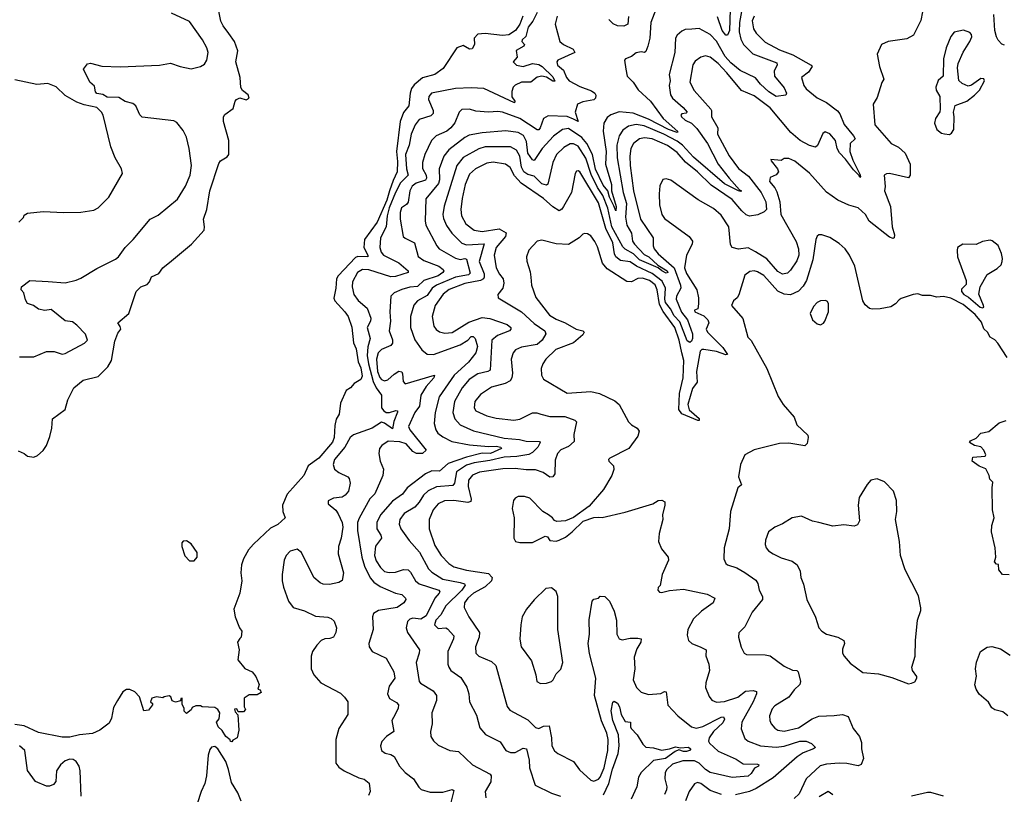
# Model space of a CAD drawing. Extents: x 2293139 to 2515392, y 824115 to 1006937.
# Tile 266 of 417: x 2354736 to 2360994, y 975596 to 980523. Entities that reach past the tile are written whole.
import ezdxf

# ---------------------------------------------------------------- set-up
doc = ezdxf.new("R2010")
doc.units = 0

msp = doc.modelspace()

# ---------------------------------------------------------------- linework, layer by layer
at = {"layer": '0CON10XD'}
for points in [[(2354725, 977781.2), (2354765, 977763.6), (2354785, 977747.5), (2354825, 977740.9), (2354848.9, 977751.1), (2354885, 977782.5), (2354906.2, 977815), (2354927.7, 977872.3), (2354940.4, 977925), (2354944.2, 977985), (2355024.4, 978045), (2355041.4, 978105), (2355078.8, 978181.2), (2355138.8, 978231.2), (2355235, 978253.8), (2355295.4, 978315), (2355319.3, 978355), (2355340.8, 978479.2), (2355360.3, 978529.7), (2355378.8, 978555), (2355375, 978572.5), (2355360, 978595), (2355428.8, 978655), (2355476.7, 978795), (2355505, 978823.3), (2355545, 978840), (2355560, 978855), (2355573, 978887), (2355620.3, 978909.7), (2355644.5, 978945.5), (2355701.1, 978988.9), (2355828, 979095), (2355908.1, 979185), (2355911.2, 979205), (2355903.5, 979255), (2355924.6, 979315), (2355943.1, 979435), (2356001.1, 979608.9), (2356012.2, 979625), (2356055, 979651.1), (2356065.8, 979665), (2356064, 979755), (2356030.8, 979875), (2356030, 979905), (2356040.5, 979919.5), (2356092.3, 979957.7), (2356104.3, 980005), (2356113.7, 980016.3), (2356135, 980025.3), (2356175, 980013), (2356194.6, 980025), (2356187.7, 980045), (2356152.5, 980072.5), (2356141.7, 980091.7), (2356136.1, 980155), (2356110.3, 980255), (2356121.1, 980325), (2356100.6, 980385), (2356065.7, 980435), (2356028, 980485), (2356014.2, 980514.2), (2355982.3, 980672.3)], [(2358790.6, 980615), (2358746.8, 980505), (2358740.9, 980405), (2358729.3, 980355), (2358715, 980322), (2358706.2, 980315), (2358685, 980319.5), (2358655, 980312.2), (2358625, 980290), (2358585.6, 980274.4), (2358580, 980265), (2358589.3, 980209.3), (2358596, 980165), (2358635.9, 980125.9), (2358666.3, 980076.3), (2358744.5, 980005), (2358824.7, 979895), (2358918.2, 979811.8), (2358913.9, 979806.1), (2358859.6, 979825), (2358731.6, 979891.6), (2358635, 979928), (2358545, 979936.6), (2358492.4, 979917.6), (2358468.8, 979901.2), (2358449.2, 979865), (2358443.3, 979815), (2358463.5, 979685), (2358459.8, 979605), (2358497.4, 979475), (2358498.2, 979435), (2358526.6, 979335), (2358525, 979308), (2358511.1, 979338.9), (2358485, 979395.5), (2358474.4, 979434.4), (2358445, 979471.4), (2358395, 979571.9), (2358376.1, 979666.1), (2358341.2, 979735), (2358308.8, 979775), (2358225, 979830.2), (2358185.5, 979824.5), (2358128.1, 979781.9), (2358056.2, 979705), (2358005, 979627.1), (2357995, 979631.9), (2357965, 979673.5), (2357957.5, 979747.5), (2357937.7, 979787.7), (2357905, 979805.2), (2357825, 979817.1), (2357675, 979803.2), (2357592.2, 979787.8), (2357565, 979773.9), (2357463.8, 979696.2), (2357430.8, 979655), (2357401.2, 979575), (2357403.1, 979505), (2357398.2, 979481.8), (2357316.6, 979383.4), (2357312.3, 979245), (2357317, 979217), (2357386.2, 979085), (2357402.5, 979065), (2357505, 979005.7), (2357535, 978999), (2357565, 979004.5), (2357575, 979000.8), (2357598.8, 978911.2), (2357589.1, 978900.9), (2357505, 978886.4), (2357384, 978835), (2357357.7, 978815), (2357325, 978768.2), (2357264.4, 978735), (2357241.8, 978708.2), (2357219.7, 978635), (2357219.7, 978565), (2357246.4, 978486.4), (2357292.6, 978422.6), (2357325, 978395.4), (2357365, 978393.3), (2357535, 978455.8), (2357585, 978484.6), (2357605, 978507.6), (2357618.2, 978508.2), (2357630.4, 978495), (2357645.2, 978445), (2357635, 978404.5), (2357587.5, 978345), (2357497.8, 978262.2), (2357401.2, 978125), (2357376.4, 978025), (2357369.6, 977955), (2357380, 977915), (2357393, 977893), (2357425, 977869.2), (2357481.5, 977841.5), (2357595, 977820), (2357715, 977807.9), (2357765, 977811.3), (2357794.2, 977805), (2357798.8, 977795), (2357728.2, 977765), (2357675.4, 977765.4), (2357575, 977740), (2357460.1, 977699.9), (2357405, 977652.8), (2357355, 977653.9), (2357315, 977633.8), (2357197.5, 977545), (2357168.9, 977505), (2357105, 977462), (2357028.8, 977375), (2357006.7, 977325), (2357005.4, 977285), (2357031.8, 977245), (2357036.2, 977225), (2356997.9, 977175), (2356991.9, 977115), (2357001.6, 977081.6), (2357028.8, 977038.8), (2357055, 977014.1), (2357085, 977006.2), (2357125, 977010.2), (2357175.4, 977025.4), (2357205, 977024.4), (2357219.5, 977009.5), (2357250.4, 976955), (2357274.3, 976934.3), (2357400.4, 976895), (2357405.8, 976885), (2357401.6, 976875), (2357373.4, 976845), (2357318.2, 976731.8), (2357285, 976711.4), (2357235, 976716.5), (2357215, 976710.9), (2357201.2, 976695), (2357191.5, 976655), (2357200, 976625), (2357276.7, 976515), (2357275.6, 976495), (2357255.4, 976435), (2357275.6, 976315), (2357284.1, 976304.1), (2357364.3, 976255), (2357384.4, 976225), (2357385, 976192.5), (2357354.4, 976115), (2357356.9, 976045), (2357346.9, 975995), (2357349.4, 975965), (2357365, 975936), (2357395, 975908), (2357470, 975875), (2357525, 975869.2), (2357613.1, 975785), (2357726.2, 975725), (2357732.9, 975715), (2357730.5, 975675), (2357693.6, 975615), (2357698.1, 975575)], [(2359335.7, 980644.3), (2359310, 980505), (2359309.2, 980445), (2359318.7, 980398.7), (2359336.1, 980365), (2359395, 980305.2), (2359548.7, 980248.7), (2359549.7, 980235), (2359531.7, 980198.3), (2359534.1, 980165), (2359595, 980090), (2359610.5, 980055), (2359605, 980042.9), (2359545, 980035.6), (2359496.9, 980065), (2359445, 980113.1), (2359413.4, 980153.4), (2359315, 980200.2), (2359255, 980249.6), (2359219.5, 980289.5), (2359165, 980385.9), (2359125, 980429.2), (2359055, 980467.3), (2359007, 980463), (2358965, 980460), (2358945, 980450.6), (2358914.7, 980425.3), (2358904.5, 980405), (2358899.1, 980315), (2358863.1, 980175), (2358869.2, 980135), (2358864.5, 980105), (2358873.4, 980045), (2358885, 980024.7), (2358953.5, 979965), (2358978.9, 979935), (2358971.9, 979928.1), (2358944.2, 979925), (2358938.9, 979915), (2358942.9, 979905), (2358965, 979883.3), (2359006, 979866), (2359040.7, 979830.7), (2359106.5, 979735), (2359174.8, 979605), (2359244.8, 979515), (2359311.1, 979441.1), (2359323.8, 979435), (2359319.4, 979430.6), (2359305, 979434.1), (2359215, 979478.8), (2359019.4, 979649.4), (2358947.6, 979725), (2358915, 979749.9), (2358830.2, 979795), (2358705, 979848.7), (2358654.1, 979855.9), (2358604.4, 979845.6), (2358569.3, 979820.7), (2358545.2, 979784.8), (2358530.9, 979725), (2358532.8, 979645), (2358571, 979425), (2358593.5, 979355), (2358586.8, 979266.8), (2358595.4, 979215.4), (2358623.4, 979165), (2358631.2, 979115), (2358642.7, 979095), (2358705, 979030.3), (2358735, 979014), (2358791.7, 978961.8), (2358851.5, 978925), (2358855.2, 978914.8), (2358845, 978912), (2358816.4, 978925), (2358794, 978944), (2358675, 978994.9), (2358636.6, 979035), (2358584.7, 979064.7), (2358569.6, 979079.6), (2358498.4, 979205), (2358474.3, 979325), (2358441.8, 979405), (2358408.4, 979455), (2358369.1, 979539.1), (2358335, 979643.1), (2358285, 979718), (2358255, 979733.8), (2358235, 979733.6), (2358195, 979709.6), (2358148.4, 979665), (2358124, 979615), (2358093.4, 979476.6), (2358085, 979470.7), (2358055, 979479.4), (2358005, 979529), (2357965, 979539.3), (2357940.7, 979555), (2357924.4, 979584.4), (2357914.8, 979655), (2357892.8, 979692.8), (2357855, 979713.7), (2357695, 979715.2), (2357655, 979701.9), (2357555, 979647.1), (2357513.2, 979596.8), (2357432.8, 979337.2), (2357425.8, 979285), (2357429.4, 979259.4), (2357448.4, 979215), (2357482, 979165), (2357545, 979101.5), (2357575, 979090.8), (2357687.9, 979097.9), (2357656.5, 978985), (2357687.4, 978907.4), (2357688.7, 978885), (2357683.4, 978875), (2357664.9, 978865.1), (2357564.3, 978845), (2357465, 978807.4), (2357428.3, 978778.3), (2357377.5, 978705), (2357356.8, 978635), (2357368.8, 978575), (2357382.7, 978552.7), (2357405, 978537.1), (2357438.8, 978528.8), (2357485, 978533.3), (2357591.2, 978598.8), (2357675, 978629.6), (2357725, 978623.4), (2357834.4, 978585), (2357856.5, 978565), (2357857.3, 978555), (2357848.9, 978545), (2357771.8, 978515), (2357736.2, 978485), (2357726.8, 978295), (2357710.8, 978285), (2357648.5, 978271.5), (2357591.8, 978235), (2357547.8, 978182.2), (2357500, 978095), (2357488.6, 978025), (2357500.8, 977985), (2357535, 977945.4), (2357619.1, 977909.1), (2357815, 977861.7), (2357913.1, 977853.1), (2357955, 977842.5), (2358040, 977840), (2358043.8, 977835), (2358028.4, 977805), (2357995, 977770), (2357971.6, 977758.4), (2357895, 977744.8), (2357815, 977741.3), (2357725, 977718.8), (2357625, 977704.2), (2357575, 977689.1), (2357512.6, 977647.4), (2357498.9, 977575), (2357489.1, 977560.9), (2357385, 977551.6), (2357332.5, 977527.5), (2357301.3, 977498.7), (2357275.2, 977454.8), (2357247.4, 977422.6), (2357178.5, 977381.5), (2357152.3, 977345), (2357148.2, 977315), (2357158.5, 977285), (2357211.8, 977211.8), (2357276.6, 977136.6), (2357335, 977030.5), (2357355, 977008.4), (2357425, 976964.3), (2357535, 976943.7), (2357562.5, 976935), (2357566.9, 976926.9), (2357545.2, 976895), (2357443.5, 976795), (2357411.5, 976738.5), (2357380.5, 976705), (2357371.9, 976675), (2357395, 976651.2), (2357445, 976654.4), (2357455, 976650), (2357494.5, 976605), (2357492.3, 976585), (2357457.9, 976505), (2357457.1, 976425), (2357462.5, 976405), (2357476.2, 976385), (2357539.5, 976339.5), (2357577.4, 976277.4), (2357591.5, 976235), (2357593.7, 976183.7), (2357639.4, 976099.4), (2357659.8, 976019.8), (2357696.6, 975976.6), (2357756.4, 975946.4), (2357790, 975930), (2357825, 975875.5), (2357855, 975862.8), (2357885, 975863.4), (2357935, 975889.7), (2357957.5, 975885), (2357973.6, 975813.6), (2357975.5, 975765), (2358011.2, 975655), (2358115, 975604.5), (2358174, 975585)], [(2357933, 980545), (2357915, 980495.3), (2357886.7, 980455), (2357845, 980427), (2357805, 980421.7), (2357695, 980436), (2357648.5, 980431.5), (2357623.8, 980405), (2357625.7, 980365.7), (2357611.4, 980338.6), (2357595, 980335.7), (2357555, 980359.2), (2357515, 980343.3), (2357427.9, 980212.1), (2357373.8, 980175), (2357295, 980154), (2357242, 980108), (2357226.7, 980085), (2357217, 980055), (2357209.6, 979975), (2357175, 979933.8), (2357153.7, 979875), (2357130.5, 979685), (2357137.7, 979622.3), (2357135.2, 979555), (2357108.8, 979501.2), (2357086.3, 979435), (2357069.8, 979375), (2357007.2, 979235), (2356926.6, 979125), (2356924.1, 979075), (2356949.5, 979025), (2356947.5, 979015), (2356885, 979017.6), (2356869.2, 979010.8), (2356758.9, 978895), (2356749.1, 978875), (2356745.2, 978815), (2356732, 978752), (2356739.7, 978735), (2356803.2, 978665), (2356822.7, 978635), (2356846.6, 978566.6), (2356858.4, 978468.4), (2356875, 978430), (2356887.9, 978347.9), (2356905, 978309.2), (2356912.9, 978255), (2356905, 978235.8), (2356860.7, 978209.3), (2356838.1, 978181.9), (2356811.4, 978165), (2356773.9, 978083.9), (2356766.2, 978015), (2356747.5, 977982.5), (2356737.7, 977942.3), (2356734.8, 977865), (2356724.4, 977835.6), (2356637.3, 977735), (2356570, 977685), (2356541.1, 977625), (2356435.4, 977505), (2356406.2, 977435), (2356408.9, 977395), (2356422.5, 977355), (2356376.8, 977313.2), (2356330.4, 977289.6), (2356221.5, 977188.5), (2356189.1, 977150.9), (2356157.1, 977095), (2356145.8, 977055), (2356142, 977005), (2356148, 976955), (2356135.7, 976875), (2356096.2, 976775), (2356106.2, 976725), (2356132.5, 976655), (2356147.5, 976635), (2356142.5, 976595), (2356135, 976587.5), (2356120, 976565), (2356130, 976515), (2356122, 976452), (2356167.3, 976397.3), (2356212.5, 976375), (2356235.8, 976345.8), (2356256.7, 976295), (2356250, 976265), (2356265, 976260), (2356270, 976245), (2356245, 976230), (2356195, 976230), (2356161.7, 976208.3), (2356162.5, 976152.5), (2356170, 976135), (2356158.3, 976121.7), (2356125, 976120), (2356115, 976140), (2356101.7, 976138.3), (2356105, 976120), (2356121.7, 976101.7), (2356127.5, 976005), (2356117.5, 975955), (2356090, 975940), (2356085, 975930), (2356075, 975932.5), (2356073.8, 975943.8), (2356045, 975964.5), (2356022.5, 976002.5), (2355996.7, 976025), (2355987.5, 976055), (2356003.7, 976076.3), (2356007.9, 976115), (2355995.2, 976135.2), (2355975, 976149.6), (2355895, 976152.5), (2355885, 976160), (2355855, 976160), (2355831.7, 976148.3), (2355826.4, 976133.6), (2355795, 976110), (2355780, 976125), (2355780, 976145), (2355768.3, 976168.3), (2355768.3, 976208.3), (2355760, 976205), (2355758.3, 976191.7), (2355725, 976182.5), (2355705, 976190), (2355697, 976217), (2355685, 976222.5), (2355653, 976217), (2355645, 976210), (2355605, 976217.5), (2355575, 976207.5), (2355567.5, 976185), (2355580, 976175), (2355580, 976165), (2355555, 976132.5), (2355525, 976127.5), (2355497.1, 976217.1), (2355467.5, 976247.5), (2355435, 976263.5), (2355415, 976262.4), (2355391.5, 976248.5), (2355356.3, 976193.7), (2355331.3, 976148.7), (2355318.4, 976081.6), (2355305, 976050), (2355245.5, 976004.5), (2355197.3, 975982.7), (2355115, 975974.4), (2355055, 975960), (2355005, 975960.8), (2354855, 975990), (2354765, 976031.6), (2354705, 976040.5)], [(2354735, 978378.8), (2354825, 978380), (2354905, 978412), (2354955, 978412), (2355005, 978396), (2355025, 978400), (2355147.5, 978465), (2355167.5, 978485), (2355153, 978523), (2355099.5, 978579.5), (2355070.5, 978600.5), (2355025, 978608.5), (2354935, 978679.4), (2354895, 978674), (2354855, 978681.2), (2354822.5, 978705), (2354785, 978717.5), (2354771.4, 978741.4), (2354760.8, 978785), (2354744.3, 978805), (2354746.2, 978825), (2354800, 978865), (2354917.3, 978857.3), (2355025, 978850), (2355095, 978866.2), (2355125, 978878.8), (2355225, 978941.2), (2355345, 978999.4), (2355364.2, 979015), (2355406.3, 979073.7), (2355457.5, 979125), (2355564.5, 979255.5), (2355615, 979280), (2355737.6, 979382.4), (2355789.5, 979465), (2355819.1, 979535), (2355827.9, 979595), (2355813.7, 979703.7), (2355795.4, 979775.4), (2355775, 979818.8), (2355735, 979868.8), (2355715, 979880.8), (2355515, 979903.8), (2355498.7, 979918.7), (2355474.4, 979975), (2355455, 979990.4), (2355405, 980003.5), (2355365, 980028), (2355291.5, 980031.5), (2355265, 980047.1), (2355225, 980054.5), (2355216.9, 980065), (2355210.4, 980100.4), (2355180.8, 980125), (2355141.5, 980208.5), (2355167.5, 980242.5), (2355185, 980246.7), (2355257, 980227), (2355375, 980223.1), (2355625, 980233.1), (2355695, 980247.1), (2355755, 980225.7), (2355825, 980210.6), (2355885, 980224.5), (2355910.2, 980239.8), (2355925.5, 980265), (2355934.5, 980315), (2355926.1, 980345), (2355897.7, 980395), (2355815, 980511.9), (2355700, 980565)], [(2358025, 980568), (2357996.8, 980513.2), (2357968.2, 980475), (2357953.4, 980416.6), (2357930, 980395), (2357927.5, 980385), (2357944.3, 980365), (2357939.2, 980355), (2357892.2, 980327.8), (2357896.9, 980285), (2357872.2, 980255), (2357894.4, 980235), (2357935, 980224.7), (2357995, 980244.8), (2358035, 980238), (2358055.9, 980225.9), (2358125, 980159.6), (2358136.8, 980133.2), (2358125, 980132.7), (2358085, 980156.7), (2358055, 980164.2), (2358025, 980157.5), (2357985, 980125.8), (2357925, 980125.3), (2357885, 980107.5), (2357872.1, 980095), (2357862.9, 980067.1), (2357863.1, 980033.1), (2357882.5, 980005), (2357880, 979995), (2357685, 980086.2), (2357605, 980090.5), (2357505, 980085.3), (2357352.9, 980055), (2357336.5, 980035), (2357334.6, 980015), (2357363.8, 979945), (2357362.9, 979927.1), (2357347.9, 979912.1), (2357275, 979889.3), (2357249.1, 979855), (2357223.4, 979795), (2357211.6, 979725), (2357188.8, 979665), (2357194.4, 979574.4), (2357203.9, 979535), (2357156.6, 979485), (2357124, 979425), (2357085, 979325.9), (2357071.9, 979275), (2357064.8, 979205), (2357029.6, 979135), (2357024.6, 979075), (2357032.3, 979045), (2357047.5, 979025), (2357146.4, 978976.4), (2357204.4, 978925), (2357204.3, 978915), (2357125, 978890.5), (2357095, 978888.3), (2356955, 978931.7), (2356915, 978933.5), (2356883.8, 978915), (2356850.8, 978855), (2356849.2, 978825), (2356859.5, 978775), (2356887.7, 978737.7), (2356945, 978688.1), (2356966.7, 978625), (2356966.1, 978605), (2356943.4, 978565), (2356963.3, 978495), (2356947.7, 978442.3), (2356943.6, 978386.4), (2356951.8, 978335), (2356981.7, 978221.7), (2357002.1, 978182.1), (2357036, 978136), (2357036, 978055), (2357050, 978035), (2357065, 978025.9), (2357085.5, 978024.5), (2357127.2, 978037.2), (2357136.1, 978036.1), (2357136.2, 978026.2), (2357113.4, 977966.6), (2357105, 977921.4), (2357055, 977957.1), (2357035, 977962.5), (2356975, 977925.3), (2356856.5, 977883.5), (2356835.4, 977865), (2356802.9, 977805), (2356737.2, 977725), (2356727.5, 977695), (2356737.5, 977665), (2356765, 977642.3), (2356820.8, 977615), (2356830, 977605), (2356836.7, 977575), (2356825.6, 977525), (2356805, 977498.9), (2356785, 977487.3), (2356730.6, 977479.4), (2356696.1, 977463.9), (2356696.7, 977445), (2356744.7, 977404.7), (2356760.1, 977380.1), (2356784.7, 977325), (2356789.6, 977295), (2356778.8, 977225), (2356762.9, 977172.9), (2356759.4, 977125), (2356794.2, 977005), (2356784.4, 976955.6), (2356765, 976944.2), (2356705, 976930.8), (2356665, 976932.5), (2356645, 976942), (2356605, 976976), (2356526.7, 977135), (2356500, 977155), (2356455, 977142.9), (2356430, 977115), (2356417.1, 977085), (2356403.1, 976995), (2356402.9, 976955), (2356412.5, 976915), (2356444.3, 976825), (2356474, 976785), (2356545, 976762.9), (2356615, 976730), (2356695, 976723.1), (2356715.4, 976715.4), (2356735, 976698), (2356748.6, 976655), (2356744.3, 976625.7), (2356731.2, 976595), (2356707.8, 976587.8), (2356674.7, 976585.3), (2356652.5, 976575), (2356623.9, 976546.1), (2356597.5, 976505), (2356588, 976475), (2356588.8, 976395), (2356605.7, 976355.7), (2356650, 976305), (2356775, 976238.8), (2356801.2, 976215), (2356821.2, 976185), (2356822, 976105), (2356764.2, 976015), (2356744.5, 975945.5), (2356745.6, 975795), (2356765, 975768.6), (2356798, 975745), (2356891.4, 975701.4), (2356925, 975691.9), (2356957.8, 975667.8), (2356962.5, 975615), (2356952.1, 975587.9)], [(2358151.8, 980545), (2358140, 980495), (2358168.9, 980385), (2358191.5, 980365), (2358252.9, 980335), (2358264, 980315), (2358155.7, 980265), (2358149.6, 980255), (2358154.7, 980235), (2358192.5, 980202.5), (2358211.9, 980155), (2358228.9, 980135), (2358295, 980099.4), (2358370.9, 980070.9), (2358392.2, 980055), (2358397, 980043), (2358395.7, 980025), (2358385, 980014.5), (2358315, 980001.8), (2358281.1, 979985), (2358267.1, 979935), (2358285.8, 979875), (2358255, 979891.3), (2358215, 979908.2), (2358095, 979912.5), (2358065, 979894.4), (2358043.6, 979835), (2358035, 979823.1), (2358025, 979821.8), (2357915, 979894.4), (2357805, 979935.8), (2357775, 979940), (2357715, 979936.1), (2357635, 979941.8), (2357595, 979953.6), (2357545, 979952.9), (2357528.1, 979935), (2357501.9, 979868.1), (2357475, 979834.5), (2357450, 979815), (2357383.1, 979785), (2357353.9, 979755), (2357311.5, 979665), (2357295.8, 979614.2), (2357296.7, 979576.7), (2357320.2, 979535), (2357322.4, 979515), (2357315, 979503.5), (2357255, 979483.9), (2357230.5, 979465), (2357215.7, 979435), (2357205, 979362.9), (2357195, 979348.8), (2357163.2, 979326.8), (2357153.6, 979296.4), (2357154.1, 979255), (2357173.8, 979145), (2357185, 979133.1), (2357245.5, 979105), (2357267.8, 979017.8), (2357305, 978991.2), (2357400.6, 978955), (2357427.1, 978935), (2357430.6, 978925), (2357425.6, 978915), (2357395.5, 978895), (2357305, 978865.5), (2357265, 978827), (2357215, 978822.7), (2357165, 978808.1), (2357115.7, 978785), (2357094.4, 978765), (2357087.8, 978665), (2357092.6, 978605), (2357084.6, 978545), (2357105, 978486.2), (2357104.6, 978465.4), (2357095, 978451.8), (2357034.3, 978425.7), (2357015, 978404.4), (2357003.3, 978365), (2357010.3, 978285), (2357025, 978248.1), (2357035, 978235.8), (2357055, 978226.2), (2357075, 978231.9), (2357115, 978269.6), (2357145, 978287.8), (2357164.3, 978284.3), (2357168.6, 978271.4), (2357172.1, 978222.1), (2357185, 978206.2), (2357373, 978263), (2357367.3, 978245), (2357319.8, 978190.2), (2357285, 978135.6), (2357276.1, 978065), (2357247.5, 978025), (2357206.2, 977935), (2357214.5, 977915), (2357320, 977785), (2357295, 977764.4), (2357258.8, 977765), (2357235, 977777.8), (2357192, 977825), (2357151.4, 977838.6), (2357077.9, 977842.1), (2357037.1, 977815), (2357022.9, 977795), (2357017.5, 977765), (2357027.5, 977715), (2357048.6, 977665), (2357044.4, 977625), (2356993.3, 977506.7), (2356960.4, 977475), (2356893.1, 977353.1), (2356883.4, 977325), (2356882.2, 977275), (2356910.2, 977105), (2356926.6, 977046.6), (2356963.8, 976973.8), (2356985.8, 976945.8), (2357027.3, 976917.3), (2357125, 976876.4), (2357165, 976866.6), (2357188.6, 976845), (2357189.2, 976835), (2357177.1, 976815), (2357135, 976784), (2357015.3, 976764.7), (2356983.6, 976746.4), (2356978.1, 976725), (2356981.5, 976645), (2356954.2, 976555), (2356956, 976535), (2356975, 976504), (2357065, 976463.3), (2357112.9, 976375), (2357119.4, 976335), (2357084.7, 976285.3), (2357072.7, 976235), (2357086.9, 976205), (2357130.8, 976180.8), (2357143.1, 976165), (2357140.5, 976145), (2357121.2, 976105), (2357101.1, 976065), (2357114.2, 975995), (2357066.7, 975965), (2357037.7, 975932.3), (2357028, 975905), (2357036.2, 975875), (2357058.3, 975858.3), (2357095, 975849.2), (2357115, 975836), (2357150, 975775), (2357185.9, 975735.9), (2357238, 975695), (2357272.1, 975642.1), (2357288, 975628), (2357345, 975609.6), (2357425, 975609.1), (2357485, 975627.7), (2357495, 975620), (2357468.5, 975511.5)], [(2360475, 980573.3), (2360462.8, 980517.2), (2360416.7, 980425), (2360375, 980400.8), (2360255, 980384), (2360212.5, 980365), (2360187, 980303), (2360201.2, 980225), (2360228, 980145), (2360215.9, 980124.1), (2360185, 980027.5), (2360160, 979985), (2360172, 979855), (2360275, 979735.8), (2360322.1, 979712.1), (2360364.3, 979674.3), (2360395.6, 979605), (2360396.1, 979533.9), (2360385, 979517.5), (2360265, 979544.2), (2360245, 979543.8), (2360230, 979535), (2360237, 979463), (2360232.9, 979435), (2360270, 979335), (2360281.1, 979205), (2360295.7, 979155), (2360294.1, 979135.9), (2360288.3, 979131.7), (2360265, 979139.5), (2360135, 979241.9), (2360112, 979285), (2360065.8, 979325.8), (2360005, 979344), (2359935, 979374.5), (2359865, 979425.5), (2359755, 979547.5), (2359663.6, 979623.6), (2359625, 979640), (2359595, 979640), (2359575, 979627.5), (2359510, 979635), (2359511.2, 979625), (2359552.5, 979575), (2359558.8, 979555), (2359544.3, 979535.7), (2359505, 979520), (2359501.5, 979495), (2359534.8, 979454.8), (2359548.1, 979428.1), (2359567.9, 979365), (2359573.7, 979283.7), (2359671.8, 979111.8), (2359686.4, 979065), (2359687.4, 979025), (2359675, 978988.9), (2359635, 978930), (2359615, 978911.2), (2359585, 978904), (2359555, 978920.7), (2359485, 979001.2), (2359412.9, 979047.1), (2359365, 979072.5), (2359305, 979062.7), (2359263.8, 979073.8), (2359254, 979094), (2359243.5, 979205), (2359195, 979280), (2359145, 979322.5), (2359047.5, 979377.5), (2358875, 979502), (2358845, 979511.2), (2358824.1, 979505.9), (2358804.3, 979465.7), (2358800, 979415), (2358801.9, 979345), (2358816.7, 979285), (2358835, 979257.8), (2358990, 979145), (2359011.4, 979115), (2359010.6, 979095), (2358973.5, 979025), (2358961.9, 978945), (2358975, 978908.2), (2359038.8, 978805), (2359049.7, 978755), (2359050, 978715), (2359046, 978684), (2359023.9, 978676.1), (2359027.5, 978665), (2359085, 978638.9), (2359108.9, 978615), (2359115.4, 978595), (2359099.7, 978555), (2359107.1, 978535), (2359205, 978437.3), (2359235.3, 978394.7), (2359225, 978391.5), (2359165, 978413.6), (2359085, 978425.2), (2359072.5, 978425), (2359061.4, 978415), (2359036.9, 978285), (2359041.6, 978218.4), (2359013.1, 978176.9), (2358981.7, 978075), (2358991.9, 978041.9), (2359055, 977986.2), (2359055.3, 977974.7), (2359046, 977974), (2358945, 978016.8), (2358925.7, 978045), (2358929.2, 978145), (2358953.9, 978245), (2358956.9, 978355), (2358944.7, 978405.3), (2358928.1, 978485), (2358900.5, 978565), (2358825, 978667.4), (2358802.2, 978712.2), (2358787.4, 978805), (2358775, 978837.1), (2358738, 978865), (2358695, 978879.8), (2358665, 978877.1), (2358625, 978856.2), (2358595, 978858.8), (2358469.4, 978939.4), (2358440.7, 978975), (2358408.7, 979078.7), (2358392.2, 979112.2), (2358365, 979148), (2358345, 979161.2), (2358325, 979163.8), (2358315, 979158.8), (2358291.2, 979135), (2358225, 979094.4), (2358145, 979097.5), (2358055, 979121.4), (2358025, 979114), (2357972.8, 979057.2), (2357957.5, 979015), (2357958.3, 978988.3), (2357980.2, 978920.2), (2357984.5, 978885.5), (2357989.1, 978835), (2358016.5, 978756.5), (2358102.3, 978645), (2358145, 978617.8), (2358203.1, 978595), (2358271.9, 978555), (2358314.7, 978544.7), (2358323.1, 978535), (2358315, 978517.9), (2358255, 978468.2), (2358144.3, 978425.7), (2358079.2, 978365), (2358060, 978335), (2358050, 978305), (2358053.2, 978263.2), (2358065, 978236.7), (2358215, 978147.8), (2358365, 978157.8), (2358420, 978145), (2358519.1, 978099.1), (2358545, 978076), (2358605, 977966), (2358625, 977945.8), (2358661.2, 977925), (2358673.3, 977906.7), (2358665.6, 977875), (2358606.5, 977795), (2358486.2, 977735), (2358478.8, 977725), (2358480, 977715), (2358510, 977685), (2358513, 977663), (2358500, 977625), (2358446.2, 977535), (2358355, 977428.8), (2358255, 977356.7), (2358205, 977336), (2358150.7, 977330.7), (2358135, 977337.5), (2358123.3, 977355), (2358096.7, 977375), (2358060, 977395), (2357979.1, 977479.1), (2357945, 977490), (2357905, 977490), (2357885, 977480), (2357874.1, 977465.9), (2357866, 977415), (2357878.8, 977355), (2357876.7, 977225), (2357887.5, 977205), (2357915, 977198), (2357995, 977198.8), (2358075, 977237.5), (2358090, 977235), (2358105, 977210), (2358145, 977207.5), (2358165, 977212.5), (2358205, 977232.5), (2358247.5, 977265), (2358317.3, 977332.7), (2358385, 977358), (2358415, 977358.8)], [(2359403.7, 980546.3), (2359392.1, 980515), (2359400.7, 980465), (2359417.6, 980437.6), (2359475, 980380.4), (2359565, 980331.4), (2359650.6, 980300.6), (2359765.6, 980235), (2359772.2, 980225), (2359750.3, 980189.7), (2359704, 980155), (2359720.6, 980105), (2359735, 980084.4), (2359805.3, 980025.3), (2359865, 979996.7), (2359934, 979944), (2359948.5, 979925), (2359976.9, 979856.9), (2360035.9, 979785), (2360045.5, 979764.5), (2360014.4, 979735.6), (2360011.5, 979685), (2360030.7, 979630.7), (2360075, 979541.2), (2360080, 979525), (2360075, 979520), (2360071.7, 979531.7), (2360035, 979567.9), (2359985, 979637.2), (2359946.1, 979676.1), (2359931.6, 979705), (2359920.3, 979755), (2359885, 979797.1), (2359855, 979810), (2359840.3, 979799.7), (2359807, 979723), (2359795, 979712.5), (2359755, 979724), (2359696.2, 979755), (2359636.4, 979805), (2359505, 979961.9), (2359405, 980038.2), (2359323.3, 980073.2), (2359231.4, 980185), (2359175, 980245.3), (2359125, 980285.4), (2359095, 980292.5), (2359064.3, 980285.7), (2359029.6, 980260.4), (2359013.3, 980236.7), (2358994.6, 980125), (2359023.3, 980073.3), (2359128, 979955), (2359134, 979945), (2359132.9, 979905), (2359172.5, 979835), (2359171.3, 979795), (2359245, 979656.5), (2359305, 979576.9), (2359367.2, 979527.2), (2359448.8, 979425), (2359479.2, 979365), (2359483.5, 979315), (2359468.5, 979301.5), (2359427.4, 979282.6), (2359375, 979274.3), (2359352.6, 979282.6), (2359325, 979306.9), (2359265, 979380.2), (2359131, 979471), (2359045, 979556.2), (2358967.6, 979617.6), (2358915, 979678.6), (2358853, 979723), (2358755, 979765.2), (2358708.1, 979771.9), (2358674.8, 979765.2), (2358636.9, 979735), (2358621.2, 979705), (2358613.8, 979656.2), (2358616.2, 979595), (2358637, 979435), (2358681.1, 979255), (2358762.5, 979135), (2358762.9, 979085), (2358769.1, 979065), (2358794.1, 979035), (2358895.1, 978945.1), (2358935.8, 978835), (2358938, 978815), (2358910.8, 978765), (2358909.4, 978745), (2358942.4, 978662.4), (2358979.8, 978615), (2359012.8, 978525), (2359013.1, 978495), (2359005, 978479.5), (2358995, 978469.5), (2358979.3, 978480.7), (2358931.3, 978601.3), (2358895, 978640.3), (2358871.6, 978685), (2358841, 978725), (2358836.1, 978745), (2358841.6, 978815), (2358820.2, 978860.2), (2358755, 978909.8), (2358655.5, 978955.5), (2358615, 978983), (2358555, 978990.9), (2358524.3, 979015), (2358515.5, 979035), (2358506.1, 979105), (2358460.9, 979195), (2358415, 979358.7), (2358295, 979555.7), (2358285, 979562.5), (2358275, 979559.2), (2358265.7, 979545), (2358243.3, 979425), (2358191.8, 979335)], [(2358606.1, 980543.9), (2358601.9, 980495), (2358575, 980482.7), (2358535, 980484.6), (2358507, 980497), (2358480.6, 980525)], [(2359251.7, 980588.3), (2359246.7, 980455), (2359235, 980424.3), (2359225, 980424.5), (2359201.7, 980455), (2359171, 980541)], [(2360995, 980360.8), (2360978.3, 980368.3), (2360955, 980392), (2360944.7, 980414.7), (2360934.7, 980455), (2360927.1, 980557.1)], [(2360645, 979792.5), (2360659.3, 979800.7), (2360673.3, 979825), (2360675.8, 979905), (2360671.2, 979935), (2360682.5, 979977.5), (2360755, 980005.8), (2360805, 980042.5), (2360837.5, 980075), (2360868, 980135), (2360865, 980146.7), (2360845, 980150), (2360785, 980106), (2360765, 980100), (2360726.8, 980116.8), (2360705, 980137.5), (2360697, 980217), (2360701.5, 980245), (2360732.6, 980317.4), (2360775.6, 980385), (2360786.9, 980415), (2360785, 980430), (2360775, 980440.8), (2360735, 980456.7), (2360676.5, 980443.5), (2360655, 980415.8), (2360624.7, 980345), (2360608.2, 980275), (2360606.2, 980163.8), (2360573.9, 980136.1), (2360558, 980095), (2360562, 980075), (2360583.3, 980035), (2360587.5, 979955), (2360583.6, 979936.4), (2360556, 979895), (2360550, 979865), (2360566, 979825), (2360595, 979802), (2360613.3, 979796.7), (2360645, 979792.5)], [(2354730, 979235), (2354760, 979265), (2354765, 979280), (2354785, 979292.5), (2354885, 979303.8), (2355016.1, 979296.1), (2355125, 979299.2), (2355207.6, 979312.4), (2355235, 979326), (2355302.5, 979395), (2355389.2, 979545), (2355383.1, 979575), (2355343.1, 979645), (2355315.6, 979715), (2355265.5, 979915.5), (2355255.6, 979935.6), (2355225, 979964), (2355145, 979980.9), (2355099, 979999), (2355025, 980040.9), (2354966.8, 980096.8), (2354915, 980117.3), (2354845, 980110.6), (2354705, 980141.4)], [(2358191.8, 979335), (2358182.6, 979317.4), (2358165, 979308.5), (2358123.6, 979333.6), (2358064.5, 979385), (2357923.6, 979483.6), (2357880.9, 979530.9), (2357852.5, 979582.5), (2357824, 979605), (2357745, 979617.8), (2357705, 979611.3), (2357632.2, 979575), (2357595, 979540), (2357566.4, 979475), (2357547.5, 979385), (2357539.4, 979315), (2357544.1, 979275), (2357570.4, 979225), (2357625, 979185.3), (2357675, 979176.6), (2357783.3, 979193.2), (2357827.3, 979167.3), (2357824.5, 979145), (2357764.8, 979075), (2357751.2, 979025), (2357764.7, 978945), (2357785, 978905.5), (2357809.6, 978875), (2357813.1, 978846.9), (2357806.7, 978815), (2357774, 978775), (2357776.2, 978755), (2357925, 978665.3), (2358005, 978591.8), (2358073.6, 978545), (2358080.5, 978525), (2358056.6, 978485), (2358025, 978456.6), (2357925, 978440.7), (2357886.4, 978423.6), (2357871.8, 978405), (2357858.5, 978365), (2357867.7, 978275), (2357863.5, 978245), (2357854, 978226), (2357821.3, 978208.7), (2357735, 978185.4), (2357665, 978138.9), (2357627.9, 978095), (2357623.6, 978055), (2357635.7, 978035), (2357705, 978003.1), (2357765, 977989.6), (2357876.5, 977976.5), (2357915, 977982.8), (2357995, 978021.8), (2358022.9, 978022.9), (2358047.5, 978015), (2358105, 977999.5), (2358200.4, 978000.4), (2358265, 977976.7), (2358275.4, 977965), (2358257.3, 977885), (2358259.6, 977840.4), (2358225, 977807.8), (2358175, 977786.4), (2358154.6, 977765), (2358138.5, 977721.5), (2358136.9, 977635), (2358125, 977615.7), (2358105, 977613.3), (2358064, 977644), (2358015, 977659.2), (2357955, 977659.2), (2357885, 977668.6), (2357805.8, 977665.8), (2357658.6, 977645), (2357613.2, 977626.8), (2357587.5, 977595), (2357586.6, 977555), (2357606.1, 977473.9), (2357602.2, 977457.8), (2357585, 977453.2), (2357495, 977465.2), (2357435, 977463.5), (2357396.5, 977445), (2357364.4, 977405.6), (2357338.2, 977345), (2357338.8, 977285), (2357375, 977178.6), (2357415, 977114.5), (2357463.5, 977065), (2357495, 977043.5), (2357575, 977021.1), (2357715, 977000.3), (2357738.7, 976975), (2357734.6, 976955), (2357694.4, 976915.6), (2357621.1, 976875), (2357584.1, 976845), (2357563.9, 976815), (2357560, 976785), (2357590, 976725), (2357658.2, 976625), (2357656.5, 976595), (2357633.6, 976535), (2357634.6, 976494.6), (2357655, 976475.7), (2357735, 976440.6), (2357763.1, 976415), (2357826.7, 976185), (2357834.5, 976155), (2357851.9, 976131.9), (2357965, 976070.5), (2358015, 976020.5), (2358035, 976015.6), (2358065, 976030.8), (2358101.2, 976031.2), (2358116.6, 975956.6), (2358118.8, 975905), (2358134, 975874), (2358156, 975855), (2358255, 975805.6), (2358292.9, 975752.9), (2358365, 975685.7), (2358385, 975681.1), (2358415, 975693.8), (2358425.3, 975705), (2358449.8, 975765), (2358474.1, 975875), (2358476, 975945), (2358468.3, 975985), (2358433.9, 976063.9), (2358389.8, 976225), (2358396.7, 976335), (2358356.9, 976493.1), (2358350, 976555), (2358356.8, 976615), (2358354.6, 976705.4), (2358374.2, 976825), (2358385, 976836.7), (2358415, 976843.3), (2358425, 976857.5), (2358455, 976853.8), (2358484, 976825), (2358515, 976761.2), (2358528.9, 976705), (2358531.5, 976615), (2358545, 976586), (2358565, 976578.6), (2358615, 976589.1), (2358665, 976590.6), (2358686.2, 976585), (2358684.4, 976565), (2358659.3, 976520.7), (2358641.9, 976468.1), (2358644.7, 976394.7), (2358634.6, 976325), (2358656.7, 976276.7), (2358686.1, 976246.1), (2358731.7, 976231.7), (2358811.7, 976238.3), (2358835, 976249.4), (2358845, 976247.5), (2358855, 976163.3), (2358920, 976095), (2359006, 976025), (2359035, 976018), (2359078.1, 976028.1), (2359195, 976087.9), (2359209.3, 976089.3), (2359214.7, 976075), (2359205, 976050.8), (2359144.7, 975995), (2359118.8, 975955), (2359114.7, 975935), (2359120.9, 975920.9), (2359175, 975871.6), (2359290.5, 975820.5), (2359335, 975790.9), (2359425, 975788.5), (2359433.8, 975785), (2359431.1, 975775), (2359406.6, 975763.4), (2359385, 975728), (2359365, 975712), (2359265, 975702.5), (2359125, 975736), (2359095, 975754.7), (2359054.8, 975794.8), (2359025, 975808.9), (2358951.6, 975808.4), (2358885, 975787.4), (2358848.8, 975755), (2358839.1, 975735), (2358836.5, 975695), (2358848.5, 975645), (2358846.5, 975625), (2358834.5, 975595.5)], [(2361013.3, 978375), (2360953.8, 978465), (2360935, 978486.2), (2360903.8, 978505), (2360886.7, 978535), (2360865, 978556.2), (2360849.1, 978599.1), (2360808.9, 978648.9), (2360731.7, 978711.7), (2360655, 978751.5), (2360607.3, 978762.7), (2360565, 978758.6), (2360525, 978769.2), (2360475, 978770), (2360445, 978780), (2360415, 978776), (2360339.3, 978750.7), (2360325, 978742.5), (2360302.5, 978715), (2360272.3, 978697.7), (2360205, 978683.8), (2360155, 978682), (2360137.3, 978687.3), (2360109.7, 978709.7), (2360095.6, 978735.6), (2360043.6, 978955), (2360010.5, 979025), (2359981.9, 979065), (2359945, 979098.9), (2359885, 979136.9), (2359835, 979154.3), (2359815, 979154), (2359804.5, 979145.5), (2359795.4, 979124.6), (2359777, 978995), (2359736.5, 978863.5), (2359715, 978829.1), (2359685, 978796.8), (2359635, 978773.3), (2359595, 978777.3), (2359555, 978796.9), (2359465, 978896.1), (2359425, 978919.6), (2359405, 978926.4), (2359377.4, 978922.6), (2359345, 978899.2), (2359306.7, 978773.3), (2359295.8, 978754.2), (2359272.5, 978735), (2359260, 978705), (2359332.7, 978622.7), (2359364.1, 978504.1), (2359385, 978482.5), (2359485.6, 978305.6), (2359556.4, 978126.4), (2359587.5, 978075), (2359657.5, 977995), (2359676.4, 977946.4), (2359745, 977880), (2359747.5, 977865), (2359741.7, 977828.3), (2359726.7, 977813.3), (2359625, 977830.8), (2359565, 977828.6), (2359403.4, 977786.6), (2359343.8, 977755), (2359318, 977695), (2359304.2, 977615), (2359323.3, 977565), (2359300, 977545), (2359254, 977395), (2359244.3, 977285), (2359213.6, 977165), (2359211.4, 977095), (2359224, 977065), (2359235, 977055.8), (2359295, 977036.9), (2359345, 977008.1), (2359415, 976958.6), (2359428.2, 976938.2), (2359435.6, 976895), (2359457.5, 976855), (2359457.1, 976835), (2359392.5, 976755), (2359345, 976661.2), (2359306.1, 976623.9), (2359304, 976595), (2359322.1, 976532.1), (2359341.2, 976495), (2359355.7, 976485.7), (2359475, 976484.4), (2359505, 976476.5), (2359595, 976411.9), (2359647.1, 976387.1), (2359675, 976384.2), (2359682.9, 976375), (2359698.8, 976315), (2359694.2, 976295), (2359658.1, 976261.9), (2359624.4, 976215), (2359535, 976158.5), (2359519.1, 976140.9), (2359502.5, 976095), (2359502.9, 976065), (2359511.2, 976045), (2359535, 976017.3), (2359554.8, 976004.8), (2359595, 975999.1), (2359685, 976020), (2359773.4, 976076.6), (2359815, 976093.1), (2359912.2, 976097.8), (2359965, 976103.8), (2360001.1, 976091.1), (2360034.3, 976015), (2360073.7, 975963.7), (2360086.4, 975925), (2360086.7, 975885), (2360098.1, 975825), (2360085, 975786.2), (2360065, 975778.6), (2359993.1, 975793.1), (2359944.7, 975794.7), (2359865, 975789.2), (2359823.3, 975776.7), (2359735, 975695.7), (2359690.4, 975599.6), (2359659.3, 975570.7)], [(2360855, 978690), (2360863.3, 978695), (2360861.2, 978705), (2360833, 978777), (2360840, 978825), (2360885, 978902.5), (2360949.5, 978940.5), (2360973.3, 978965), (2360981.2, 978985), (2360983.3, 979005), (2360976.1, 979036.1), (2360956.1, 979086.1), (2360917, 979117), (2360905, 979120), (2360855, 979112.5), (2360815, 979093.3), (2360730, 979095), (2360697.5, 979075), (2360694.1, 979055.9), (2360696.7, 979015), (2360752.5, 978865), (2360751.7, 978838.3), (2360721.7, 978808.3), (2360721.2, 978795), (2360736.2, 978775), (2360767.4, 978757.4), (2360840, 978695), (2360855, 978690)], [(2359825, 978582.5), (2359845, 978592.5), (2359854.1, 978605.9), (2359875.6, 978665), (2359877.1, 978717.1), (2359871.2, 978731.2), (2359858.3, 978738.3), (2359826.1, 978736.1), (2359804, 978725), (2359781.3, 978698.7), (2359760, 978655), (2359775, 978613.3), (2359805, 978588.8), (2359825, 978582.5)], [(2361025, 976992.5), (2360982.5, 976995), (2360960, 977025), (2360958.3, 977058.3), (2360945, 977060), (2360932.5, 977075), (2360940, 977105), (2360936.7, 977165), (2360913.8, 977265), (2360913.9, 977306.1), (2360928.8, 977355), (2360920, 977405), (2360916.7, 977545), (2360921.7, 977581.7), (2360901.7, 977601.7), (2360897.5, 977625), (2360876.4, 977666.4), (2360833.9, 977683.9), (2360790, 977715), (2360795, 977740), (2360873, 977747), (2360877.5, 977755), (2360863.3, 977785), (2360845.9, 977805.9), (2360805, 977814), (2360772.5, 977835), (2360780, 977845), (2360815, 977862.5), (2360845, 977893.3), (2360896.1, 977903.9), (2360961.7, 977958.3), (2361005, 977973.8)], [(2360385, 976300), (2360405, 976303.3), (2360425, 976312.5), (2360438.8, 976335), (2360438, 976345), (2360410, 976385), (2360405.8, 976405), (2360427.5, 976475), (2360429.2, 976575), (2360441.9, 976705), (2360463.3, 976765), (2360463, 976783), (2360449.5, 976859.5), (2360363.3, 977025), (2360333.8, 977115), (2360328.8, 977205), (2360302, 977345), (2360310.8, 977395), (2360309.2, 977465), (2360288.8, 977525), (2360233.6, 977583.6), (2360185, 977602.5), (2360146.4, 977593.6), (2360122.7, 977567.3), (2360072, 977485), (2360064.2, 977435.8), (2360073.6, 977336.4), (2360060, 977310), (2360038.8, 977301.2), (2359975, 977311.2), (2359905, 977302), (2359815, 977324.3), (2359775, 977333.5), (2359705, 977365.5), (2359645, 977354.5), (2359585, 977317.5), (2359535, 977295.6), (2359495.7, 977265), (2359476.6, 977213.4), (2359474.4, 977185), (2359480, 977165), (2359495.3, 977145.3), (2359525.8, 977125), (2359575, 977099.6), (2359645, 977079.2), (2359676.5, 977055), (2359697.3, 977015), (2359700.4, 976975), (2359717.3, 976932.7), (2359739.2, 976835), (2359793.6, 976723.6), (2359815.8, 976655.8), (2359835, 976634.2), (2359865, 976615.8), (2359936.6, 976596.6), (2359973.3, 976575), (2359978.8, 976555), (2359965, 976520), (2359966, 976495), (2359976, 976475), (2360015, 976430), (2360095, 976372), (2360195, 976362.5), (2360279.7, 976339.7), (2360385, 976300)], [(2358415, 977358.8), (2358437, 977357), (2358585, 977392), (2358760, 977445), (2358795, 977466.2), (2358818.3, 977468.3), (2358836.1, 977456.1), (2358836.7, 977435), (2358822, 977375), (2358823.8, 977345), (2358800, 977255), (2358796.2, 977205), (2358815, 977157.5), (2358856.7, 977105), (2358858.8, 977085), (2358820, 976995), (2358806.2, 976925), (2358795, 976912.5), (2358791.2, 976895), (2358802, 976882), (2358815, 976880), (2358865, 976892.9), (2358955, 976901.1), (2359105, 976869.5), (2359153.3, 976845), (2359144, 976815), (2359069.1, 976760.9), (2359018.5, 976711.5), (2358983.3, 976645), (2358977.7, 976607.7), (2358986.2, 976575), (2359007.5, 976555), (2359065, 976532.2), (2359098.9, 976515), (2359097.6, 976477.6), (2359116.1, 976425), (2359120.6, 976385), (2359096.9, 976305), (2359095.4, 976275), (2359118, 976218), (2359135, 976194.4), (2359165, 976182.9), (2359215, 976186.6), (2359300.6, 976215), (2359348.1, 976251.9), (2359397.7, 976257.7), (2359419.6, 976249.6), (2359418.8, 976235), (2359396.9, 976185), (2359325.5, 976055), (2359322, 976012), (2359345, 975951.4), (2359366, 975935), (2359443.8, 975905), (2359545, 975895.8), (2359595, 975902), (2359695, 975934.8), (2359735.2, 975935.2), (2359768.8, 975918.8), (2359794, 975895), (2359782, 975885), (2359715, 975860.7), (2359678.2, 975835), (2359525, 975702.1), (2359416.2, 975633.8), (2359375.2, 975614.9), (2359285.8, 975594.2)], [(2355845, 977081.1), (2355863.8, 977105), (2355864.5, 977135), (2355825, 977189.6), (2355795, 977208.8), (2355775, 977207.5), (2355767.1, 977195), (2355766.7, 977173.3), (2355785, 977113.1), (2355815, 977081.2), (2355845, 977081.1)], [(2358045, 976301.2), (2358085, 976303.3), (2358115, 976313.3), (2358127.5, 976325), (2358146.4, 976363.6), (2358175, 976392.5), (2358188, 976435), (2358156.9, 976645), (2358155.8, 976855), (2358146.1, 976886.1), (2358115, 976910), (2358080, 976905), (2358005, 976832.5), (2357956.4, 976773.6), (2357930, 976725), (2357920, 976675), (2357914.2, 976584.2), (2357922.9, 976535), (2357989.2, 976445), (2358016.8, 976356.8), (2358023, 976313), (2358045, 976301.2)], [(2361015.9, 976095.9), (2360985, 976120), (2360935, 976133.3), (2360915, 976147.5), (2360893, 976183), (2360834.4, 976234.4), (2360814.5, 976264.5), (2360807.7, 976292.3), (2360818.3, 976348.3), (2360810, 976395), (2360817, 976437), (2360843.8, 976505), (2360885, 976533.3), (2360915, 976536), (2360970.9, 976520.9), (2361032.1, 976482.1)], [(2358447.5, 975592.5), (2358480.6, 975665), (2358503.1, 975756.9), (2358538.8, 975855), (2358545.2, 975905), (2358541.7, 975975), (2358506, 976065), (2358495, 976126.7), (2358505, 976182.5), (2358515, 976188.8), (2358535, 976176.2), (2358547.3, 976152.7), (2358558.9, 976105), (2358585, 976060), (2358617.5, 976055), (2358617.5, 976025), (2358623.3, 976015), (2358660, 975975), (2358696, 975915), (2358715, 975897.1), (2358765, 975891.9), (2358815, 975877.3), (2358865.2, 975884.8), (2358905, 975898.9), (2358935, 975892.9), (2358985, 975896.5), (2359000.6, 975885), (2358994, 975875), (2358975, 975869.6), (2358955, 975868.9), (2358925, 975878.9), (2358901, 975869), (2358840, 975825), (2358765, 975811), (2358686.6, 975735), (2358668.2, 975705), (2358659.3, 975645), (2358622.7, 975565)], [(2355127.1, 975585), (2355120.8, 975745), (2355113.4, 975775), (2355095, 975805.5), (2355075, 975818.5), (2355055, 975819.6), (2355025, 975808.7), (2354995.4, 975785), (2354969.6, 975745), (2354965, 975677.5), (2354950.5, 975659.5), (2354925, 975648.1), (2354905, 975648.1), (2354835, 975677.1), (2354785, 975748.8), (2354767.7, 975875), (2354735, 975904.4)], [(2356142.3, 975552.3), (2356122.3, 975605), (2356081.1, 975671.1), (2356063.8, 975755), (2356045, 975804.2), (2355995, 975886.2), (2355975, 975901.2), (2355955, 975896.2), (2355945, 975882.5), (2355934.3, 975845), (2355923.1, 975715), (2355912.2, 975665), (2355888.9, 975615), (2355864.4, 975535)], [(2359195.9, 975595.9), (2359125, 975621.5), (2359065, 975665.4), (2359045, 975672.1), (2359025, 975662.5), (2358990.7, 975615), (2358968, 975555)], [(2359818, 975582), (2359874.5, 975615.5), (2359905, 975595.6)], [(2360403.9, 975586.1), (2360505, 975610), (2360525, 975609.4), (2360605.9, 975585.9)]]:
    msp.add_lwpolyline(points, dxfattribs=at)

doc.saveas('drawing.dxf')
